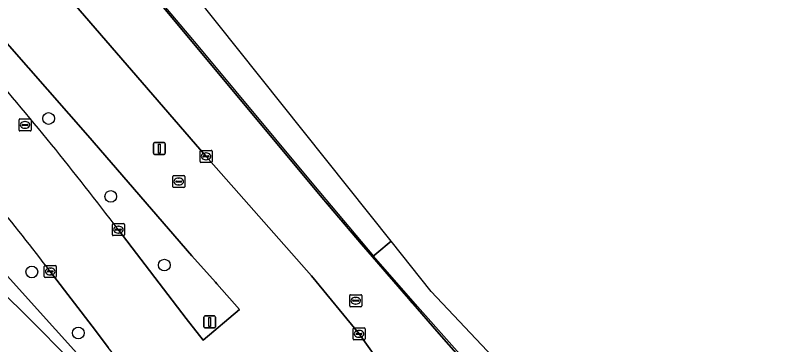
# Model space of a CAD drawing. Extents: x 159716 to 160783, y 383290 to 384031.
# Drawn here: x 160358.1 to 160422.4, y 383915.1 to 383942.5 of the extents above; entities that cross this region are included whole.
import ezdxf

# ---------------------------------------------------------------- set-up
doc = ezdxf.new("R2010")
doc.units = 0
for name, color, linetype in [('IMGEO_Berm_groen', 7, 'Continuous'), ('IMGEO_Boom', 7, 'Continuous'), ('IMGEO_Fietspad_gesloten', 7, 'Continuous'), ('IMGEO_Geluidsscherm', 7, 'Continuous'), ('IMGEO_Hek', 7, 'Continuous'), ('IMGEO_Kolk', 7, 'Continuous'), ('IMGEO_Lichtmast', 7, 'Continuous'), ('IMGEO_Muur', 7, 'Continuous'), ('IMGEO_Rijbaan_lokaal_gesloten', 7, 'Continuous'), ('IMGEO_Rioolput', 7, 'Continuous'), ('IMGEO_Spoorbaan_halfverhard', 7, 'Continuous')]:
    doc.layers.add(name, color=color, linetype=linetype)

msp = doc.modelspace()

# ---------------------------------------------------------------- linework, layer by layer
at = {"layer": 'IMGEO_Berm_groen'}
for points in [[(160366.715, 383924.681), (160372.386, 383917.284), (160373.784, 383915.482), (160376.816, 383918.038), (160374.93, 383920.174), (160374.818, 383920.301), (160372.852, 383922.501), (160364.179, 383932.538), (160354.242, 383943.824)], [(160370.978, 383908.441), (160365.877, 383914.853), (160364.803, 383916.277), (160361.04, 383921.197)]]:
    msp.add_lwpolyline(points, dxfattribs=at)
for centre, radius, start, end in [((160253.682, 383809.234), 151.1, 46.04183, 61.13699), ((160145.138, 383756.621), 278.101, 37.17932, 40.90288), ((160115.147, 383732.335), 310.052, 37.52657, 40.32988), ((160221.43, 383779.224), 195.105, 39.45981, 45.34131)]:
    msp.add_arc(centre, radius, start, end, dxfattribs=at)
at = {"layer": 'IMGEO_Boom'}
for centre in [(160360.902, 383933.946), (160366.088, 383927.45), (160370.556, 383921.726), (160359.503, 383921.157), (160363.386, 383916.069)]:
    msp.add_circle(centre, 0.489, dxfattribs=at)
at = {"layer": 'IMGEO_Fietspad_gesloten'}
for points in [[(160449.937, 383858.246), (160444.192, 383863.572), (160437.764, 383869.67), (160431.407, 383875.842), (160425.122, 383882.088), (160418.26, 383888.908), (160410.995, 383896.697), (160407.872, 383900.035), (160404.249, 383903.964), (160400.654, 383907.919), (160397.087, 383911.899), (160393.276, 383916.219), (160389.324, 383920.771), (160387.918, 383922.408), (160387.009, 383923.465), (160383.703, 383927.366), (160336.884, 383983.521), (160335.571, 383984.161)], [(160358.597, 383949.804), (160360.688, 383946.552), (160361.237, 383945.604), (160374.032, 383930.792), (160382.82, 383920.838), (160386.793, 383915.994), (160388.159, 383914.086), (160400.67, 383900.732), (160408.903, 383892.291), (160414.62, 383886.497)]]:
    msp.add_lwpolyline(points, dxfattribs=at)
at = {"layer": 'IMGEO_Geluidsscherm'}
for points in [[(160310.903, 384014.888), (160319.872, 384004.166), (160335.262, 383985.689), (160342.501, 383976.988), (160350.154, 383967.764), (160355.716, 383961.073), (160365.847, 383948.928), (160373.36, 383940.008), (160382.981, 383928.408), (160388.002, 383922.479)], [(160502.356, 383814.501), (160498.702, 383817.429), (160491.344, 383823.145), (160485.487, 383827.819), (160478.435, 383833.615), (160469.946, 383840.757), (160463.446, 383846.335), (160455.836, 383853.122), (160453.27, 383855.51), (160448.97, 383859.365), (160441.485, 383866.329), (160432.781, 383874.71), (160424.316, 383883.125), (160410.483, 383897.493), (160407.783, 383900.461), (160403.8, 383904.674), (160399.592, 383909.351), (160391.667, 383918.267), (160388.002, 383922.479)]]:
    msp.add_lwpolyline(points, dxfattribs=at)
at = {"layer": 'IMGEO_Hek'}
msp.add_lwpolyline([(160346.723, 383911.597), (160346.939, 383911.861), (160352.464, 383917.294), (160356.431, 383921.953), (160366.504, 383910.772), (160368.407, 383909.062), (160370.924, 383908.438)], dxfattribs=at)
at = {"layer": 'IMGEO_Kolk'}
for p, q in [((160373.531, 383930.366), (160373.531, 383931.218)), ((160373.606, 383931.292), (160374.458, 383931.292)), ((160374.019, 383931.072), (160374.044, 383931.072)), ((160374.532, 383931.218), (160374.532, 383930.366)), ((160373.79, 383930.786), (160373.79, 383930.798)), ((160374.228, 383930.749), (160373.83, 383930.749)), ((160373.833, 383930.835), (160374.231, 383930.835)), ((160374.042, 383930.512), (160374.017, 383930.512)), ((160374.274, 383930.798), (160374.274, 383930.786)), ((160374.458, 383930.292), (160373.606, 383930.292)), ((160371.255, 383928.264), (160371.255, 383929.116)), ((160371.33, 383929.19), (160372.182, 383929.19)), ((160372.256, 383929.116), (160372.256, 383928.264)), ((160371.514, 383928.684), (160371.514, 383928.696)), ((160371.952, 383928.647), (160371.554, 383928.647)), ((160371.557, 383928.733), (160371.955, 383928.733)), ((160371.743, 383928.97), (160371.768, 383928.97)), ((160371.998, 383928.696), (160371.998, 383928.684)), ((160372.182, 383928.19), (160371.33, 383928.19)), ((160371.766, 383928.41), (160371.741, 383928.41)), ((160366.219, 383924.255), (160366.219, 383925.107)), ((160366.294, 383925.181), (160367.146, 383925.181)), ((160366.478, 383924.675), (160366.478, 383924.687)), ((160366.916, 383924.638), (160366.518, 383924.638)), ((160366.521, 383924.724), (160366.919, 383924.724)), ((160366.707, 383924.961), (160366.732, 383924.961)), ((160366.962, 383924.687), (160366.962, 383924.675)), ((160367.22, 383925.107), (160367.22, 383924.255)), ((160367.146, 383924.181), (160366.294, 383924.181)), ((160366.73, 383924.401), (160366.705, 383924.401)), ((160360.543, 383920.771), (160360.543, 383921.623)), ((160360.618, 383921.697), (160361.47, 383921.697)), ((160361.031, 383921.477), (160361.056, 383921.477)), ((160361.544, 383921.623), (160361.544, 383920.771)), ((160360.802, 383921.191), (160360.802, 383921.203)), ((160361.24, 383921.154), (160360.842, 383921.154)), ((160360.845, 383921.24), (160361.243, 383921.24)), ((160361.054, 383920.917), (160361.029, 383920.917)), ((160361.286, 383921.203), (160361.286, 383921.191)), ((160361.47, 383920.697), (160360.618, 383920.697)), ((160386.292, 383915.568), (160386.292, 383916.42)), ((160386.367, 383916.494), (160387.219, 383916.494)), ((160386.78, 383916.274), (160386.805, 383916.274)), ((160387.293, 383916.42), (160387.293, 383915.568)), ((160386.551, 383915.988), (160386.551, 383916)), ((160386.989, 383915.951), (160386.591, 383915.951)), ((160386.594, 383916.037), (160386.992, 383916.037)), ((160386.803, 383915.714), (160386.778, 383915.714)), ((160387.035, 383916), (160387.035, 383915.988)), ((160387.219, 383915.494), (160386.367, 383915.494))]:
    msp.add_line(p, q, dxfattribs=at)
for points in [[(160373.531, 383930.366), (160373.531, 383931.218)], [(160373.606, 383931.292), (160374.458, 383931.292)], [(160374.532, 383931.218), (160374.532, 383930.366)], [(160374.458, 383930.292), (160373.606, 383930.292)], [(160371.255, 383928.264), (160371.255, 383929.116)], [(160371.33, 383929.19), (160372.182, 383929.19)], [(160372.256, 383929.116), (160372.256, 383928.264)], [(160372.182, 383928.19), (160371.33, 383928.19)], [(160366.219, 383924.255), (160366.219, 383925.107)], [(160366.294, 383925.181), (160367.146, 383925.181)], [(160367.22, 383925.107), (160367.22, 383924.255)], [(160367.146, 383924.181), (160366.294, 383924.181)], [(160360.543, 383920.771), (160360.543, 383921.623)], [(160360.618, 383921.697), (160361.47, 383921.697)], [(160361.544, 383921.623), (160361.544, 383920.771)], [(160361.47, 383920.697), (160360.618, 383920.697)], [(160386.292, 383915.568), (160386.292, 383916.42)], [(160386.367, 383916.494), (160387.219, 383916.494)], [(160387.293, 383916.42), (160387.293, 383915.568)], [(160387.219, 383915.494), (160386.367, 383915.494)]]:
    msp.add_lwpolyline(points, dxfattribs=at)
for centre, radius, start, end in [((160373.608, 383931.216), 0.0765, 91.55205, 178.44795), ((160373.608, 383931.216), 0.0765, 91.55205, 178.44795), ((160374.456, 383931.216), 0.0765, 1.55205, 88.44795), ((160374.456, 383931.216), 0.0765, 1.55205, 88.44795), ((160373.83, 383930.795), 0.0403, 85.87752, 175.75265), ((160373.827, 383930.785), 0.0366, 178.93798, 274.71019), ((160374.231, 383930.792), 0.043, 264.86636, 352.45326), ((160374.235, 383930.797), 0.0386, 1.73085, 96.63898), ((160373.608, 383930.368), 0.0765, 181.55205, 268.44795), ((160373.608, 383930.368), 0.0765, 181.55205, 268.44795), ((160374.456, 383930.368), 0.0765, 271.55205, 358.44795), ((160374.456, 383930.368), 0.0765, 271.55205, 358.44795), ((160371.332, 383929.114), 0.0765, 91.55205, 178.44795), ((160371.332, 383929.114), 0.0765, 91.55205, 178.44795), ((160372.18, 383929.114), 0.0765, 1.55205, 88.44795), ((160372.18, 383929.114), 0.0765, 1.55205, 88.44795), ((160371.554, 383928.693), 0.0403, 85.87752, 175.75265), ((160371.551, 383928.683), 0.0366, 178.93798, 274.71019), ((160371.955, 383928.69), 0.043, 264.86636, 352.45326), ((160371.959, 383928.695), 0.0386, 1.73085, 96.63898), ((160371.332, 383928.266), 0.0765, 181.55205, 268.44795), ((160371.332, 383928.266), 0.0765, 181.55205, 268.44795), ((160372.18, 383928.266), 0.0765, 271.55205, 358.44795), ((160372.18, 383928.266), 0.0765, 271.55205, 358.44795), ((160366.296, 383925.105), 0.0765, 91.55205, 178.44795), ((160366.296, 383925.105), 0.0765, 91.55205, 178.44795), ((160366.518, 383924.684), 0.0403, 85.87752, 175.75265), ((160366.515, 383924.674), 0.0366, 178.93798, 274.71019), ((160366.919, 383924.681), 0.043, 264.86636, 352.45326), ((160366.923, 383924.686), 0.0386, 1.73085, 96.63898), ((160367.144, 383925.105), 0.0765, 1.55205, 88.44795), ((160367.144, 383925.105), 0.0765, 1.55205, 88.44795), ((160366.296, 383924.257), 0.0765, 181.55205, 268.44795), ((160366.296, 383924.257), 0.0765, 181.55205, 268.44795), ((160367.144, 383924.257), 0.0765, 271.55205, 358.44795), ((160367.144, 383924.257), 0.0765, 271.55205, 358.44795), ((160360.62, 383921.621), 0.0765, 91.55205, 178.44795), ((160360.62, 383921.621), 0.0765, 91.55205, 178.44795), ((160361.468, 383921.621), 0.0765, 1.55205, 88.44795), ((160361.468, 383921.621), 0.0765, 1.55205, 88.44795), ((160360.62, 383920.773), 0.0765, 181.55205, 268.44795), ((160360.62, 383920.773), 0.0765, 181.55205, 268.44795), ((160360.842, 383921.2), 0.0403, 85.87752, 175.75265), ((160360.839, 383921.19), 0.0366, 178.93798, 274.71019), ((160361.243, 383921.197), 0.043, 264.86636, 352.45326), ((160361.247, 383921.202), 0.0386, 1.73085, 96.63898), ((160361.468, 383920.773), 0.0765, 271.55205, 358.44795), ((160361.468, 383920.773), 0.0765, 271.55205, 358.44795), ((160386.369, 383916.418), 0.0765, 91.55205, 178.44795), ((160386.369, 383916.418), 0.0765, 91.55205, 178.44795), ((160387.217, 383916.418), 0.0765, 1.55205, 88.44795), ((160387.217, 383916.418), 0.0765, 1.55205, 88.44795), ((160386.591, 383915.997), 0.0403, 85.87752, 175.75265), ((160386.588, 383915.987), 0.0366, 178.93798, 274.71019), ((160386.992, 383915.994), 0.043, 264.86636, 352.45326), ((160386.996, 383915.999), 0.0386, 1.73085, 96.63898), ((160386.369, 383915.57), 0.0765, 181.55205, 268.44795), ((160386.369, 383915.57), 0.0765, 181.55205, 268.44795), ((160387.217, 383915.57), 0.0765, 271.55205, 358.44795), ((160387.217, 383915.57), 0.0765, 271.55205, 358.44795)]:
    msp.add_arc(centre, radius, start, end, dxfattribs=at)
for centre, major_axis, ratio, start_param, end_param in [((160374.018, 383930.792), (-0.387, 0.002), 0.722429, 4.712389, 7.853982), ((160374.043, 383930.792), (-0.39, 0.002), 0.717154, 1.570796, 4.712389), ((160371.742, 383928.69), (-0.387, 0.002), 0.722429, 4.712389, 7.853982), ((160371.767, 383928.69), (-0.39, 0.002), 0.717154, 1.570796, 4.712389), ((160366.706, 383924.681), (-0.387, 0.002), 0.722429, 4.712389, 7.853982), ((160366.731, 383924.681), (-0.39, 0.002), 0.717154, 1.570796, 4.712389), ((160361.03, 383921.197), (-0.387, 0.002), 0.722429, 4.712389, 7.853982), ((160361.055, 383921.197), (-0.39, 0.002), 0.717154, 1.570796, 4.712389), ((160386.779, 383915.994), (-0.387, 0.002), 0.722429, 4.712389, 7.853982), ((160386.804, 383915.994), (-0.39, 0.002), 0.717154, 1.570796, 4.712389)]:
    msp.add_ellipse(centre, major_axis=major_axis, ratio=ratio, start_param=start_param, end_param=end_param, dxfattribs=at)
at = {"layer": 'IMGEO_Lichtmast'}
for p, q in [((160369.645, 383931.044), (160369.645, 383931.844)), ((160369.645, 383931.844), (160369.645, 383931.044)), ((160369.745, 383931.944), (160370.535, 383931.944)), ((160370.535, 383931.944), (160369.745, 383931.944)), ((160370.635, 383931.844), (160370.635, 383931.044)), ((160370.635, 383931.044), (160370.635, 383931.844)), ((160370.535, 383930.944), (160369.745, 383930.944)), ((160369.745, 383930.944), (160370.535, 383930.944)), ((160373.837, 383916.584), (160373.837, 383917.384)), ((160373.837, 383917.384), (160373.837, 383916.584)), ((160373.937, 383917.484), (160374.727, 383917.484)), ((160374.727, 383917.484), (160373.937, 383917.484)), ((160374.827, 383917.384), (160374.827, 383916.584)), ((160374.827, 383916.584), (160374.827, 383917.384)), ((160374.727, 383916.484), (160373.937, 383916.484)), ((160373.937, 383916.484), (160374.727, 383916.484))]:
    msp.add_line(p, q, dxfattribs=at)
for points in [[(160370.065, 383931.819), (160370.215, 383931.819), (160370.215, 383931.069), (160370.065, 383931.069), (160370.065, 383931.819)], [(160374.257, 383917.359), (160374.407, 383917.359), (160374.407, 383916.609), (160374.257, 383916.609), (160374.257, 383917.359)]]:
    msp.add_lwpolyline(points, dxfattribs=at)
for centre, start, end in [((160369.745, 383931.844), 90, 180), ((160369.745, 383931.844), 90, 180), ((160370.535, 383931.844), 0, 90), ((160370.535, 383931.844), 360, 90), ((160369.745, 383931.044), 180, 270), ((160369.745, 383931.044), 180, 270), ((160370.535, 383931.044), 270, 0), ((160370.535, 383931.044), 270, 0), ((160373.937, 383917.384), 90, 180), ((160373.937, 383917.384), 90, 180), ((160374.727, 383917.384), 0, 90), ((160374.727, 383917.384), 360, 90), ((160373.937, 383916.584), 180, 270), ((160373.937, 383916.584), 180, 270), ((160374.727, 383916.584), 270, 0), ((160374.727, 383916.584), 270, 0)]:
    msp.add_arc(centre, 0.1, start, end, dxfattribs=at)
at = {"layer": 'IMGEO_Muur'}
msp.add_lwpolyline([(160383.703, 383927.366), (160323.144, 384000)], dxfattribs=at)
msp.add_arc((160956.501, 384409.499), 748.698, 220.087832, 221.653156, dxfattribs=at)
at = {"layer": 'IMGEO_Rijbaan_lokaal_gesloten'}
for points in [[(160343.677, 383954.605), (160349.437, 383948.984), (160352.305, 383945.905), (160354.242, 383943.824), (160364.179, 383932.538), (160372.852, 383922.501), (160374.818, 383920.301), (160374.93, 383920.174), (160376.816, 383918.038), (160373.784, 383915.482), (160372.386, 383917.284), (160366.715, 383924.681)], [(160424.394, 383875.853), (160419.877, 383880.211), (160411.256, 383888.974), (160391.175, 383909.556), (160390.59, 383910.386), (160390.028, 383911.218), (160389.112, 383912.664), (160388.159, 383914.086), (160386.793, 383915.994), (160382.82, 383920.838), (160374.032, 383930.792), (160361.237, 383945.604)], [(160361.04, 383921.197), (160364.803, 383916.277), (160365.877, 383914.853)]]:
    msp.add_lwpolyline(points, dxfattribs=at)
for centre, radius, start, end in [((160253.682, 383809.234), 151.1, 46.04183, 61.13699), ((160145.138, 383756.621), 278.101, 37.17932, 40.90288), ((160115.147, 383732.335), 310.052, 37.52657, 40.32988), ((160221.43, 383779.224), 195.105, 39.45981, 45.34131)]:
    msp.add_arc(centre, radius, start, end, dxfattribs=at)
at = {"layer": 'IMGEO_Rioolput'}
for p, q in [((160358.434, 383932.982), (160358.434, 383933.834)), ((160358.509, 383933.908), (160359.361, 383933.908)), ((160358.922, 383933.688), (160358.947, 383933.688)), ((160359.435, 383933.834), (160359.435, 383932.982)), ((160358.693, 383933.402), (160358.693, 383933.414)), ((160359.131, 383933.365), (160358.733, 383933.365)), ((160358.736, 383933.451), (160359.134, 383933.451)), ((160358.945, 383933.128), (160358.92, 383933.128)), ((160359.177, 383933.414), (160359.177, 383933.402)), ((160359.361, 383932.908), (160358.509, 383932.908)), ((160386.012, 383918.333), (160386.012, 383919.185)), ((160386.087, 383919.259), (160386.939, 383919.259)), ((160386.314, 383918.802), (160386.712, 383918.802)), ((160386.5, 383919.039), (160386.525, 383919.039)), ((160387.013, 383919.185), (160387.013, 383918.333)), ((160386.939, 383918.259), (160386.087, 383918.259)), ((160386.271, 383918.753), (160386.271, 383918.765)), ((160386.709, 383918.716), (160386.311, 383918.716)), ((160386.523, 383918.479), (160386.498, 383918.479)), ((160386.755, 383918.765), (160386.755, 383918.753))]:
    msp.add_line(p, q, dxfattribs=at)
for points in [[(160358.434, 383932.982), (160358.434, 383933.834)], [(160358.509, 383933.908), (160359.361, 383933.908)], [(160359.435, 383933.834), (160359.435, 383932.982)], [(160359.361, 383932.908), (160358.509, 383932.908)], [(160386.012, 383918.333), (160386.012, 383919.185)], [(160386.087, 383919.259), (160386.939, 383919.259)], [(160387.013, 383919.185), (160387.013, 383918.333)], [(160386.939, 383918.259), (160386.087, 383918.259)]]:
    msp.add_lwpolyline(points, dxfattribs=at)
for centre, radius, start, end in [((160358.511, 383933.832), 0.0765, 91.55205, 178.44795), ((160358.511, 383933.832), 0.0765, 91.55205, 178.44795), ((160359.359, 383933.832), 0.0765, 1.55205, 88.44795), ((160359.359, 383933.832), 0.0765, 1.55205, 88.44795), ((160358.511, 383932.984), 0.0765, 181.55205, 268.44795), ((160358.511, 383932.984), 0.0765, 181.55205, 268.44795), ((160358.733, 383933.411), 0.0403, 85.87752, 175.75265), ((160358.73, 383933.401), 0.0366, 178.93798, 274.71019), ((160359.134, 383933.408), 0.043, 264.86636, 352.45326), ((160359.138, 383933.413), 0.0386, 1.73085, 96.63898), ((160359.359, 383932.984), 0.0765, 271.55205, 358.44795), ((160359.359, 383932.984), 0.0765, 271.55205, 358.44795), ((160386.089, 383919.183), 0.0765, 91.55205, 178.44795), ((160386.089, 383919.183), 0.0765, 91.55205, 178.44795), ((160386.311, 383918.762), 0.0403, 85.87752, 175.75265), ((160386.716, 383918.764), 0.0386, 1.73085, 96.63898), ((160386.937, 383919.183), 0.0765, 1.55205, 88.44795), ((160386.937, 383919.183), 0.0765, 1.55205, 88.44795), ((160386.089, 383918.335), 0.0765, 181.55205, 268.44795), ((160386.089, 383918.335), 0.0765, 181.55205, 268.44795), ((160386.308, 383918.752), 0.0366, 178.93798, 274.71019), ((160386.712, 383918.759), 0.043, 264.86636, 352.45326), ((160386.937, 383918.335), 0.0765, 271.55205, 358.44795), ((160386.937, 383918.335), 0.0765, 271.55205, 358.44795)]:
    msp.add_arc(centre, radius, start, end, dxfattribs=at)
for centre, major_axis, ratio, start_param, end_param in [((160358.921, 383933.408), (-0.387, 0.002), 0.722429, 4.712389, 7.853982), ((160358.946, 383933.408), (-0.39, 0.002), 0.717154, 1.570796, 4.712389), ((160386.499, 383918.759), (-0.387, 0.002), 0.722429, 4.712389, 7.853982), ((160386.524, 383918.759), (-0.39, 0.002), 0.717154, 1.570796, 4.712389)]:
    msp.add_ellipse(centre, major_axis=major_axis, ratio=ratio, start_param=start_param, end_param=end_param, dxfattribs=at)
at = {"layer": 'IMGEO_Spoorbaan_halfverhard'}
msp.add_lwpolyline([(160389.483, 383923.713), (160351.342, 383971.506), (160350.743, 383971.016), (160350.336, 383971.498), (160350.956, 383971.988), (160314.567, 384017.586), (160313.167, 384016.286), (160310.847, 384019.113), (160312.349, 384020.366), (160312.324, 384020.397), (160311.024, 384019.319), (160310.802, 384019.135), (160310.712, 384014.903), (160315.815, 384008.789), (160317.78, 384006.434), (160323.144, 384000), (160336.884, 383983.521), (160383.703, 383927.366), (160387.009, 383923.465), (160387.918, 383922.408), (160388.288, 383922.718)], close=True, dxfattribs=at)
msp.add_lwpolyline([(160431.686, 383878.379), (160392.82, 383919.531), (160389.483, 383923.713), (160388.288, 383922.718), (160387.918, 383922.408), (160389.324, 383920.771), (160393.276, 383916.219), (160397.087, 383911.899), (160400.654, 383907.919), (160404.249, 383903.964), (160407.872, 383900.035), (160410.995, 383896.697), (160418.26, 383888.908), (160425.122, 383882.088)], dxfattribs=at)

doc.saveas('drawing.dxf')
